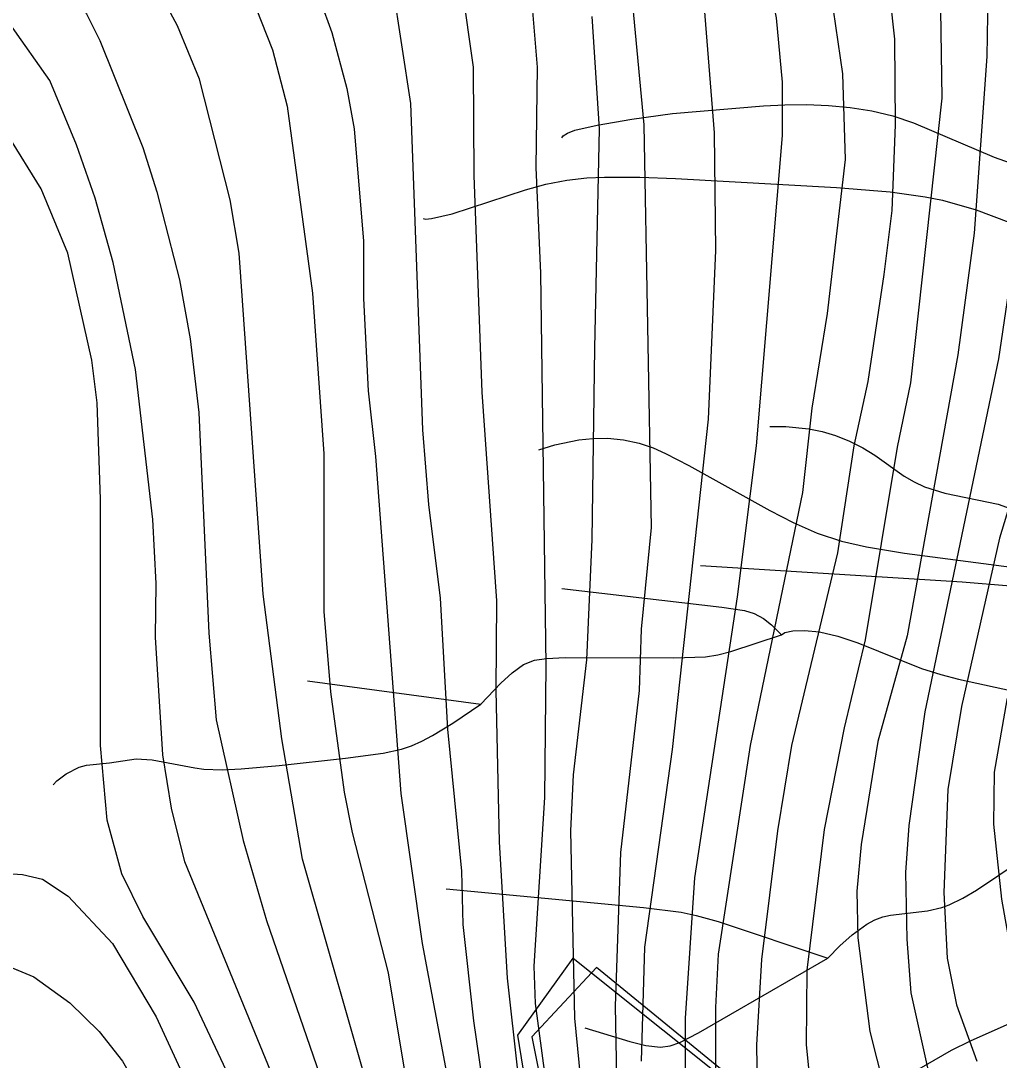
# Model space of a CAD drawing. Extents: x -709584 to -702006, y -1161789 to -1157496.
# Drawn here: x -708051.5 to -707839.9, y -1159929 to -1159704.2 of the extents above; entities that cross this region are included whole.
import ezdxf

# ---------------------------------------------------------------- set-up
doc = ezdxf.new("R2010")
doc.units = 0
for name, color, linetype in [('102_obvod PÚ', 7, 'Continuous'), ('120_vrstevnice hlavní', 7, 'Continuous'), ('122_vrstevnice základní', 7, 'Continuous'), ('408_BPEJ_linie', 7, 'Continuous'), ('411_akumulovaný odtok', 7, 'Continuous')]:
    doc.layers.add(name, color=color, linetype=linetype)

msp = doc.modelspace()

# ---------------------------------------------------------------- linework, layer by layer
at = {"layer": '102_obvod PÚ'}
msp.add_lwpolyline([(-707698.9, -1160148.69), (-707729.9, -1160127.32), (-707742.78, -1160108.48), (-707764.12, -1160093), (-707830.79, -1160054.19), (-707905.48, -1160000.3), (-707917.69, -1159983.67), (-707937.88, -1159961.55), (-707944.02, -1159923.62), (-707932.03, -1159906.96), (-707893.28, -1159937.97), (-707877.33, -1159950.42), (-707831.09, -1159990.06), (-707722.66, -1160063.67), (-707693.15, -1160085)], dxfattribs=at)
at = {"layer": '120_vrstevnice hlavní'}
for points in [[(-707961.06, -1159568.61), (-707949.64, -1159580.19), (-707940.23, -1159587.27), (-707918.54, -1159601.3), (-707901.18, -1159615.05), (-707892.5, -1159623.15), (-707883.97, -1159633.85), (-707878.9, -1159643.11), (-707873.12, -1159656.99), (-707867.48, -1159675.8), (-707863.57, -1159698.94), (-707862.56, -1159708.2), (-707862.41, -1159726.71), (-707863.14, -1159745.23), (-707864.87, -1159759.11), (-707868.34, -1159782.26), (-707871.38, -1159796.14), (-707874.85, -1159819.28), (-707884.83, -1159860.94), (-707887.87, -1159879.46), (-707891.34, -1159907.23), (-707892.36, -1159925.74), (-707892.21, -1159939.63)], [(-707860.1, -1159574.69), (-707833.2, -1159597.54), (-707820.9, -1159614.47), (-707814.1, -1159626.62), (-707810.49, -1159634.72), (-707805.42, -1159650.92), (-707802.1, -1159675.22), (-707800.94, -1159690.26), (-707801.52, -1159705.3), (-707804.27, -1159731.63), (-707806.44, -1159742.91), (-707817.43, -1159782.26), (-707838.26, -1159851.11), (-707841.01, -1159866.73), (-707841.15, -1159878.01), (-707839.42, -1159894.21), (-707836.52, -1159910.41), (-707834.06, -1159918.51), (-707827.27, -1159930.66)], [(-708060.87, -1159637.76), (-708033.09, -1159660.18), (-708020.37, -1159671.75), (-708009.08, -1159684.77), (-708001.85, -1159698.36), (-707997.08, -1159710.51), (-707993.9, -1159722.66), (-707988.4, -1159763.16), (-707985.94, -1159797.88), (-707985.94, -1159832.01), (-707984.49, -1159849.37), (-707981.6, -1159871.07), (-707979.87, -1159879.75), (-707972.06, -1159910.12), (-707968.44, -1159931.82)], [(-707930.11, -1159936.16), (-707931.7, -1159919.96), (-707932.57, -1159879.46), (-707931.99, -1159867.31), (-707929.09, -1159842.43), (-707927.94, -1159816.39), (-707927.36, -1159775.02), (-707926.35, -1159727.58), (-707927.94, -1159703.28)], [(-708058.68, -1159888.38), (-708051.11, -1159888.87), (-708046.83, -1159889.85), (-708041.28, -1159893.52), (-708031.65, -1159903.76), (-708022.25, -1159919.67), (-708003.15, -1159961.04), (-707995.49, -1159979.84), (-707984.93, -1160002.4), (-707972.49, -1160024.97), (-707953.69, -1160055.05), (-707946.31, -1160070.1), (-707935.32, -1160096.42), (-707930.25, -1160103.51), (-707925.62, -1160107.71), (-707917.96, -1160112.62), (-707911.02, -1160116.09), (-707893.66, -1160122.89), (-707852, -1160141.55), (-707841.59, -1160147.05), (-707827.7, -1160155.87), (-707817.43, -1160163.68), (-707801.66, -1160179.02), (-707794.87, -1160187.26)]]:
    msp.add_lwpolyline(points, dxfattribs=at)
at = {"layer": '122_vrstevnice základní'}
for points in [[(-708071.86, -1159538.67), (-708035.7, -1159578.6), (-708014.44, -1159605.07), (-708001.27, -1159618.23), (-707967.14, -1159650.34), (-707959.62, -1159658.15), (-707951.37, -1159668.56), (-707947.42, -1159675.11), (-707944.86, -1159681.29), (-707942.98, -1159688.24), (-707940.96, -1159700.39), (-707939.8, -1159714.27), (-707940.09, -1159735.97), (-707939.08, -1159758.82), (-707937.92, -1159843.58), (-707938.21, -1159872.22), (-707940.52, -1159908.68), (-707940.23, -1159916.78), (-707936.76, -1159943.1)], [(-707889.03, -1159564.85), (-707868.63, -1159581.2), (-707858.51, -1159590.02), (-707852.43, -1159596.24), (-707843.9, -1159606.66), (-707834.93, -1159620.83), (-707829.29, -1159630.96), (-707819.89, -1159653.23), (-707815.84, -1159669.43), (-707813.52, -1159685.63), (-707813.09, -1159694.31), (-707813.96, -1159715.72), (-707815.69, -1159731.92), (-707821.62, -1159756.22), (-707839.85, -1159816.1), (-707848.09, -1159852.55), (-707850.99, -1159870.49), (-707851.85, -1159892.76), (-707851.13, -1159906.94), (-707849.11, -1159917.06), (-707844.77, -1159929.21)], [(-707917.23, -1159929.21), (-707916.51, -1159904.62), (-707910.58, -1159861.81), (-707902.77, -1159790.36), (-707901.18, -1159753.91), (-707901.47, -1159728.45), (-707903.78, -1159699.52), (-707905.66, -1159690.84), (-707911.57, -1159670.82), (-707915.79, -1159661.62), (-707921.57, -1159651.21), (-707929.53, -1159640.94), (-707942.98, -1159628.06), (-707952.24, -1159621.55), (-707965.55, -1159610.42), (-707979.72, -1159595.37), (-707995.2, -1159577.44), (-708002.58, -1159566.45)], [(-707901.18, -1159939.92), (-707901.18, -1159917.64), (-707900.6, -1159906.07), (-707893.66, -1159860.94), (-707882.38, -1159806.27), (-707880.35, -1159788.04), (-707877.02, -1159767.5), (-707873.12, -1159734.23), (-707873.7, -1159715.72), (-707877.75, -1159687.95), (-707881.8, -1159671.75), (-707887.15, -1159655.55), (-707893.22, -1159643.98), (-707899.59, -1159634.72), (-707905.23, -1159627.92), (-707916.8, -1159618.08), (-707925.62, -1159611.72), (-707945.3, -1159599.14), (-707954.55, -1159591.76), (-707967.43, -1159578.31), (-707975.67, -1159566.74)], [(-707942.84, -1159565.72), (-707926.78, -1159581.63), (-707920.13, -1159587.27), (-707910.73, -1159593.49), (-707892.36, -1159607.09), (-707886.14, -1159612.88), (-707880.64, -1159618.95), (-707871.09, -1159631.82), (-707865.16, -1159641.95), (-707860.39, -1159652.07), (-707855.76, -1159668.28), (-707854.31, -1159677.53), (-707852.58, -1159701.83), (-707852.29, -1159720.93), (-707859.09, -1159782.54), (-707861.98, -1159796.43), (-707868.92, -1159838.09), (-707873.41, -1159857.18), (-707877.75, -1159879.17), (-707881.51, -1159909.54), (-707881.65, -1159925.74), (-707880.21, -1159939.92)], [(-707854.75, -1159933.26), (-707858.94, -1159914.46), (-707859.81, -1159902.89), (-707860.1, -1159888.42), (-707859.38, -1159878.3), (-707855.91, -1159853.71), (-707839.99, -1159777.34), (-707836.09, -1159751.01), (-707831.6, -1159728.74), (-707829.29, -1159710.51), (-707828.71, -1159696.34), (-707829.87, -1159674.06), (-707832.62, -1159657.57), (-707836.67, -1159643.69), (-707841.01, -1159633.27), (-707846.94, -1159622.86), (-707856.2, -1159610.71), (-707875.72, -1159591.32), (-707888.59, -1159581.05), (-707906.1, -1159568.18)], [(-707917.96, -1159573.53), (-707885.41, -1159598.41), (-707877.17, -1159605.93), (-707867.77, -1159615.91), (-707861.26, -1159624.16), (-707855.76, -1159632.69), (-707851.71, -1159640.79), (-707846.5, -1159656.99), (-707844.77, -1159667.12), (-707842.31, -1159694.02), (-707842.6, -1159711.96), (-707845.35, -1159750.14), (-707848.82, -1159776.47), (-707859.81, -1159837.22), (-707866.18, -1159860.07), (-707869.79, -1159882.35), (-707870.66, -1159892.47), (-707870.51, -1159902.6), (-707867.91, -1159922.85), (-707863.28, -1159941.07)], [(-707982.18, -1159575.12), (-707974.66, -1159585.25), (-707965.26, -1159595.81), (-707953.25, -1159606.51), (-707933.58, -1159621.7), (-707923.31, -1159631.1), (-707916.22, -1159638.77), (-707907.4, -1159650.34), (-707903.35, -1159657.28), (-707896.7, -1159671.17), (-707893.37, -1159680.43), (-707890.91, -1159689.68), (-707888.16, -1159703.57), (-707886.86, -1159717.46), (-707886.86, -1159729.03), (-707892.5, -1159796.14), (-707896.55, -1159828.83), (-707905.81, -1159889.58), (-707907.83, -1159919.96), (-707907.83, -1159942.23)], [(-708052.91, -1159583.08), (-708033.53, -1159605.36), (-708017.04, -1159621.7), (-707998.81, -1159636.89), (-707979.58, -1159654.53), (-707968.44, -1159667.12), (-707964.24, -1159673.63), (-707961.21, -1159679.56), (-707958.75, -1159686.5), (-707956.14, -1159696.92), (-707953.69, -1159714.27), (-707953.54, -1159737.71), (-707951.8, -1159784.57), (-707948.62, -1159829.7), (-707948.77, -1159849.08), (-707948.04, -1159881.77), (-707946.31, -1159911.28), (-707941.68, -1159952.65)], [(-708067.52, -1159614.9), (-708047.27, -1159627.49), (-708038.59, -1159634.57), (-708011.98, -1159660.03), (-708000.98, -1159672.61), (-707991.87, -1159687.66), (-707989.27, -1159692.86), (-707984.21, -1159706.75), (-707981.02, -1159718.9), (-707979.43, -1159727.58), (-707977.41, -1159751.88), (-707977.41, -1159764.32), (-707976.39, -1159784.28), (-707974.8, -1159798.46), (-707969.31, -1159871.36), (-707964.68, -1159903.76), (-707957.88, -1159940.21), (-707955.57, -1159948.31), (-707952.09, -1159964.22), (-707946.31, -1159981.57), (-707935.46, -1160004.14), (-707925.05, -1160023.23)], [(-707999.1, -1159828.25), (-708004.31, -1159754.48), (-708006.19, -1159742.91), (-708012.84, -1159716.88), (-708017.62, -1159705.3), (-708022.25, -1159696.63), (-708031.79, -1159682.16), (-708045.82, -1159666.68), (-708057.11, -1159657.72)], [(-707950.5, -1159941.36), (-707953.54, -1159920.53), (-707955.85, -1159899.71), (-707956.14, -1159888.14), (-707959.18, -1159857.47), (-707960.77, -1159829.12), (-707963.23, -1159808.87), (-707964.53, -1159792.67), (-707967.14, -1159722.08), (-707971.04, -1159696.63), (-707973.5, -1159687.37), (-707977.55, -1159678.11), (-707984.49, -1159668.42), (-707993.32, -1159659.16)], [(-708056.82, -1159676.38), (-708044.52, -1159691.13), (-708037.29, -1159702.7), (-708034.4, -1159708.49), (-708025.14, -1159731.63), (-708022.1, -1159741.18), (-708017.18, -1159760.27), (-708014.87, -1159773), (-708012.99, -1159788.91), (-708010.82, -1159836.64), (-708009.23, -1159855.45), (-708003.44, -1159881.48), (-707998.38, -1159898.84), (-707985.36, -1159936.45)], [(-707922.44, -1159940.5), (-707922.88, -1159917.35), (-707921.72, -1159884.08), (-707917.67, -1159849.08), (-707917.23, -1159835.77), (-707915.07, -1159813.79), (-707916.66, -1159726.71), (-707919.12, -1159700.68)], [(-707963.23, -1160013.69), (-707977.7, -1159981.29), (-707987.53, -1159955.54), (-708016.03, -1159886.11), (-708018.92, -1159874.54), (-708020.8, -1159862.97), (-708022.39, -1159837.51), (-708022.25, -1159825.94), (-708022.97, -1159812.05), (-708026.73, -1159779.65), (-708031.5, -1159756.51), (-708035.41, -1159742.62), (-708039.46, -1159731.05), (-708045.25, -1159717.17), (-708053.63, -1159705.16)], [(-707906.82, -1160104.52), (-707915.64, -1160099.31), (-707919.98, -1160095.99), (-707924.47, -1160091.22), (-707933.15, -1160079.07), (-707937.34, -1160072.12), (-707945.73, -1160055.92), (-707957.45, -1160037.41), (-707975.24, -1160005.01), (-707985.07, -1159984.18), (-707998.67, -1159951.78), (-708004.17, -1159937.31), (-708014, -1159916.49), (-708025.14, -1159897.97), (-708029.62, -1159888.71), (-708032.81, -1159877.14), (-708034.25, -1159860.94), (-708034.25, -1159807.71), (-708034.98, -1159786.88), (-708036.13, -1159777.63), (-708041.34, -1159754.48), (-708047.12, -1159740.6), (-708054.21, -1159729.03)], [(-707974.95, -1159940.21), (-707990.57, -1159885.53), (-707995.05, -1159859.5), (-707999.1, -1159828.25)], [(-708055.95, -1159907.95), (-708048.72, -1159910.99), (-708040.91, -1159916.63), (-708034.54, -1159922.85), (-708029.48, -1159929.21), (-708025.43, -1159936.45), (-708008.36, -1159976.08), (-707997.51, -1159998.64), (-707985.8, -1160020.63), (-707978.13, -1160034.23), (-707972.49, -1160043.19), (-707963.81, -1160059.39), (-707957.73, -1160072.41), (-707948.62, -1160095.55), (-707945.44, -1160101.34), (-707939.8, -1160109.15), (-707934.01, -1160114.21), (-707873.7, -1160138.66), (-707856.34, -1160147.19), (-707844.77, -1160154.14), (-707827.41, -1160166), (-707818.15, -1160173.37), (-707809.76, -1160181.04), (-707803.11, -1160188.71)]]:
    msp.add_lwpolyline(points, dxfattribs=at)
at = {"layer": '408_BPEJ_linie'}
msp.add_lwpolyline([(-707697, -1160067), (-707707.5, -1160058.5), (-707719, -1160047), (-707726.5, -1160041.5), (-707737, -1160038), (-707802.88, -1160000), (-707826, -1159991.5), (-707927, -1159909), (-707941, -1159924), (-707933.5, -1159961.5), (-707920, -1159973), (-707914, -1159982.5), (-707899.46, -1160000), (-707839, -1160042), (-707807, -1160063), (-707740, -1160110), (-707729.5, -1160129), (-707705, -1160143)], dxfattribs=at)
at = {"layer": '411_akumulovaný odtok'}
msp.add_line((-707989.49, -1159847), (-707951.99, -1159852), dxfattribs=at)
for points in [[(-707934.49, -1159729.5), (-707934.22, -1159729.09), (-707933.26, -1159728.53), (-707931.68, -1159727.91), (-707926.87, -1159726.81), (-707919.38, -1159725.48), (-707910.56, -1159724.27), (-707890.85, -1159722.62), (-707886.25, -1159722.37), (-707881.57, -1159722.33), (-707876.85, -1159722.51), (-707872.13, -1159722.94), (-707867.47, -1159723.66), (-707862.89, -1159724.75), (-707858.43, -1159726.26), (-707840.98, -1159733.71), (-707827.71, -1159738.41)], [(-707964.49, -1159747), (-707963.98, -1159747.13), (-707962.69, -1159746.99), (-707958.2, -1159745.99), (-707942.36, -1159740.78), (-707937.98, -1159739.59), (-707933.38, -1159738.69), (-707929.1, -1159738.19), (-707925.27, -1159738.02), (-707917.63, -1159738.06), (-707909.93, -1159738.35), (-707875.08, -1159740.29), (-707863.52, -1159741.25), (-707855.91, -1159742.28), (-707852.16, -1159743.02), (-707844.88, -1159745.09), (-707837.81, -1159747.8)], [(-707889.49, -1159792), (-707886.02, -1159791.96), (-707881.07, -1159792.49), (-707878.22, -1159793.06), (-707875.29, -1159793.91), (-707872.26, -1159795.13), (-707869.41, -1159796.6), (-707866.81, -1159798.2), (-707860.43, -1159802.69), (-707858.3, -1159803.96), (-707856.08, -1159805.03), (-707851.63, -1159806.4), (-707840.12, -1159808.78), (-707835.94, -1159810.26)], [(-707939.49, -1159797), (-707935.99, -1159795.91), (-707930.85, -1159794.86), (-707927.82, -1159794.54), (-707924.65, -1159794.49), (-707921.15, -1159794.85), (-707917.8, -1159795.6), (-707914.71, -1159796.62), (-707912.04, -1159797.81), (-707907.03, -1159800.43), (-707889.52, -1159810.12), (-707884.46, -1159812.72), (-707879.3, -1159815.02), (-707874.02, -1159816.79), (-707868.62, -1159818.01), (-707860.37, -1159819.38), (-707801.99, -1159827)], [(-707904.49, -1159822), (-707847.9, -1159825.6), (-707837.47, -1159826.4), (-707833.38, -1159826.89), (-707829.41, -1159827.64), (-707827.5, -1159828.18), (-707821.36, -1159830.54), (-707819.63, -1159830.98), (-707817.64, -1159831.23), (-707813.19, -1159831.19), (-707808.74, -1159830.47), (-707805.02, -1159829.2), (-707802.74, -1159827.81), (-707801.99, -1159827)], [(-707934.49, -1159827), (-707899.88, -1159831.04), (-707894.99, -1159831.74), (-707892.91, -1159832.39), (-707890.86, -1159833.52), (-707889.15, -1159834.86), (-707886.99, -1159837)], [(-707951.99, -1159852), (-707947.69, -1159847.51), (-707945.22, -1159845.26), (-707942.75, -1159843.47), (-707940.39, -1159842.54), (-707937.8, -1159842.13), (-707933.74, -1159841.94), (-707910.26, -1159842.03), (-707903.41, -1159841.76), (-707900.77, -1159841.37), (-707897.98, -1159840.67), (-707886.99, -1159837)], [(-707886.99, -1159837), (-707886.29, -1159836.53), (-707884.56, -1159836.18), (-707881.99, -1159836.07), (-707878.77, -1159836.37), (-707874.8, -1159837.29), (-707870.47, -1159838.77), (-707856.7, -1159844.3), (-707852.54, -1159845.62), (-707848.73, -1159846.6), (-707831.2, -1159850.43)], [(-708044.49, -1159869.5), (-708043.71, -1159868.64), (-708041.71, -1159867.08), (-708038.87, -1159865.64), (-708037.27, -1159865.22), (-708032.32, -1159864.71), (-708026.55, -1159863.83), (-708023.11, -1159864.06), (-708013.86, -1159865.83), (-708011.95, -1159866.07), (-708007.92, -1159866.22), (-708003.84, -1159866.05), (-707995.65, -1159865.31), (-707981.29, -1159863.71), (-707973.17, -1159862.59), (-707969.2, -1159861.74), (-707967.03, -1159861.01), (-707964.78, -1159860.01), (-707962.48, -1159858.81), (-707958.06, -1159856.15), (-707951.99, -1159852)], [(-707876.99, -1159907), (-707874.39, -1159904.32), (-707871.68, -1159901.89), (-707868.5, -1159899.58), (-707866.83, -1159898.68), (-707865.07, -1159898.01), (-707863.42, -1159897.63), (-707855.42, -1159896.7), (-707852.3, -1159895.99), (-707850.76, -1159895.43), (-707847.77, -1159893.96), (-707844.85, -1159892.23), (-707830.56, -1159882.7), (-707824.74, -1159879.24), (-707821.7, -1159877.95), (-707820.16, -1159877.53), (-707811.17, -1159876.14), (-707807.23, -1159875.14), (-707804.29, -1159873.84), (-707802.56, -1159872.66), (-707801.99, -1159872)], [(-707870.37, -1159938.49), (-707850.21, -1159926.89), (-707846.13, -1159924.84), (-707837.56, -1159921.02), (-707833.41, -1159918.93), (-707829.62, -1159916.54), (-707825.99, -1159913.82), (-707822.49, -1159910.85), (-707818.99, -1159907.59), (-707810.98, -1159899.26), (-707802.48, -1159889.82), (-707786.99, -1159872)], [(-707959.49, -1159892), (-707916.82, -1159896.02), (-707908.67, -1159897.05), (-707905.45, -1159897.72), (-707900.66, -1159899.07), (-707876.99, -1159907)], [(-707929.49, -1159922), (-707919.77, -1159925), (-707916.35, -1159925.87), (-707913.14, -1159926.24), (-707911.04, -1159925.95), (-707909, -1159925.21), (-707904.97, -1159923.13), (-707876.99, -1159907)]]:
    msp.add_lwpolyline(points, dxfattribs=at)

doc.saveas('drawing.dxf')
